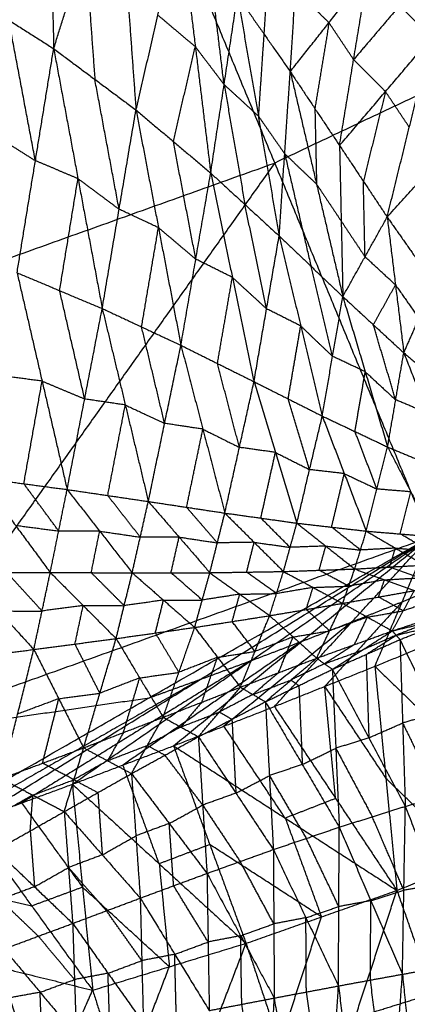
# Model space of a CAD drawing. Header units: millimetres. Extents: x -106 to 110, y -96 to 120.
# Tile 487 of 656: x 36.71 to 39.88, y -84.2 to -76.15. Entities that reach past the tile are written whole.
import ezdxf

# ---------------------------------------------------------------- set-up
doc = ezdxf.new("R2010")
doc.units = ezdxf.units.MM
doc.header["$MEASUREMENT"] = 0
doc.layers.add('Default', color=7, linetype='Continuous', true_color=0x000000)

msp = doc.modelspace()

# ---------------------------------------------------------------- linework, layer by layer
at = {"layer": 'Default'}
for points in [[(36.9394, -74.1564, 6.237), (36.9658, -75.2725, 6.0007), (36.9922, -76.3885, 5.7645)], [(28.9096, -77.3499, 9.1165), (33.2211, -75.8072, 9.1165), (37.5326, -74.2645, 9.1165)], [(30.8318, -83.6863, 12.0172), (34.1822, -78.9754, 10.5669), (37.5326, -74.2645, 9.1165)], [(37.5326, -74.2645, 9.1165), (38.7996, -77.3233, 10.5669), (40.0666, -80.3821, 12.0172)], [(36.9922, -76.3885, 5.7645), (37.2504, -75.5621, 6.1508), (37.5085, -74.7356, 6.5372)], [(37.5085, -74.7356, 6.5372), (37.5869, -75.8126, 6.3703), (37.6653, -76.8896, 6.2035)], [(38.927, -76.5759, 7.4909), (38.9696, -75.9091, 6.7205), (39.0123, -75.2423, 5.9501)], [(37.6653, -76.8896, 6.2035), (37.8451, -76.1147, 6.5259), (38.025, -75.3398, 6.8483)], [(38.025, -75.3398, 6.8483), (38.1507, -76.3726, 6.754), (38.2764, -77.4054, 6.6597)], [(42.9391, -75.3654, 10.5669), (40.8694, -76.3444, 10.5669), (38.7996, -77.3233, 10.5669)], [(37.2504, -75.5621, 6.1508), (37.2895, -76.1006, 6.0674), (37.3287, -76.639, 5.984)], [(38.386, -76.6819, 6.9138), (38.3232, -76.1655, 6.9609), (38.2603, -75.6491, 7.0081)], [(38.754, -75.6004, 6.559), (38.7326, -75.9337, 6.9442), (38.7113, -76.2671, 7.3294)], [(38.927, -76.5759, 7.4909), (39.2439, -76.1755, 6.8079), (39.5607, -75.7752, 6.1249)], [(39.3302, -77.1803, 7.8141), (39.4455, -76.4777, 6.9695), (39.5607, -75.7752, 6.1249)], [(39.5607, -75.7752, 6.1249), (39.8214, -76.0366, 6.2117), (40.082, -76.298, 6.2986)], [(38.9696, -75.9091, 6.7205), (39.1068, -76.0423, 6.7642), (39.2439, -76.1755, 6.8079)], [(36.2575, -75.9209, 5.351), (36.6249, -76.1547, 5.5577), (36.9922, -76.3885, 5.7645)], [(38.2764, -77.4054, 6.6597), (38.386, -76.6819, 6.9138), (38.4956, -75.9584, 7.1679)], [(38.4956, -75.9584, 7.1679), (38.666, -76.9389, 7.1468), (38.8364, -77.9194, 7.1258)], [(38.4956, -75.9584, 7.1679), (38.7113, -76.2671, 7.3294), (38.927, -76.5759, 7.4909)], [(39.8214, -76.0366, 6.2117), (39.6334, -76.2572, 6.5906), (39.4455, -76.4777, 6.9695)], [(38.1507, -76.3726, 6.754), (37.9979, -76.2437, 6.64), (37.8451, -76.1147, 6.5259)], [(36.8424, -77.3047, 5.7342), (36.7336, -76.7297, 5.646), (36.6249, -76.1547, 5.5577)], [(39.2439, -76.1755, 6.8079), (39.1862, -76.5268, 7.2302), (39.1286, -76.8781, 7.6525)], [(39.4455, -76.4777, 6.9695), (39.3447, -76.3266, 6.8887), (39.2439, -76.1755, 6.8079)], [(38.7113, -76.2671, 7.3294), (38.6887, -76.603, 7.2381), (38.666, -76.9389, 7.1468)], [(39.3302, -77.1803, 7.8141), (39.7061, -76.7392, 7.0563), (40.082, -76.298, 6.2986)], [(39.7199, -77.7647, 8.1365), (39.901, -77.0313, 7.2175), (40.082, -76.298, 6.2986)], [(36.6925, -78.2209, 5.7039), (36.8424, -77.3047, 5.7342), (36.9922, -76.3885, 5.7645)], [(36.9922, -76.3885, 5.7645), (37.1907, -77.4505, 5.9559), (37.3893, -78.5126, 6.1473)], [(36.9922, -76.3885, 5.7645), (37.3287, -76.639, 5.984), (37.6653, -76.8896, 6.2035)], [(37.9708, -77.1475, 6.4316), (38.0607, -76.76, 6.5928), (38.1507, -76.3726, 6.754)], [(38.1507, -76.3726, 6.754), (38.2683, -76.5273, 6.8339), (38.386, -76.6819, 6.9138)], [(39.4455, -76.4777, 6.9695), (39.5758, -76.6084, 7.0129), (39.7061, -76.7392, 7.0563)], [(38.8364, -77.9194, 7.1258), (38.8817, -77.2476, 7.3083), (38.927, -76.5759, 7.4909)], [(38.927, -76.5759, 7.4909), (39.1286, -76.8781, 7.6525), (39.3302, -77.1803, 7.8141)], [(38.927, -76.5759, 7.4909), (39.1422, -77.4957, 7.5403), (39.3574, -78.4156, 7.5896)], [(37.5273, -77.7011, 6.1754), (37.428, -77.17, 6.0797), (37.3287, -76.639, 5.984)], [(38.386, -76.6819, 6.9138), (38.4712, -77.1721, 6.9033), (38.5564, -77.6624, 6.8928)], [(38.666, -76.9389, 7.1468), (38.526, -76.8104, 7.0303), (38.386, -76.6819, 6.9138)], [(39.7061, -76.7392, 7.0563), (39.6156, -77.1058, 7.5158), (39.5251, -77.4725, 7.9753)], [(39.901, -77.0313, 7.2175), (39.8036, -76.8853, 7.1369), (39.7061, -76.7392, 7.0563)], [(39.7199, -77.7647, 8.1365), (40.154, -77.2834, 7.3039), (40.5882, -76.8022, 6.4713)], [(37.3893, -78.5126, 6.1473), (37.5273, -77.7011, 6.1754), (37.6653, -76.8896, 6.2035)], [(37.6653, -76.8896, 6.2035), (37.849, -77.8515, 6.407), (38.0327, -78.8134, 6.6106)], [(37.6653, -76.8896, 6.2035), (37.9708, -77.1475, 6.4316), (38.2764, -77.4054, 6.6597)], [(38.666, -76.9389, 7.1468), (38.7739, -77.0933, 7.2276), (38.8817, -77.2476, 7.3083)], [(39.1286, -76.8781, 7.6525), (39.1354, -77.1869, 7.5964), (39.1422, -77.4957, 7.5403)], [(36.475, -77.0709, 5.5274), (36.6587, -77.1878, 5.6308), (36.8424, -77.3047, 5.7342)], [(38.1545, -78.1094, 6.6351), (38.0627, -77.6284, 6.5334), (37.9708, -77.1475, 6.4316)], [(39.3302, -77.1803, 7.8141), (39.3438, -77.798, 7.7019), (39.3574, -78.4156, 7.5896)], [(39.3302, -77.1803, 7.8141), (39.5251, -77.4725, 7.9753), (39.7199, -77.7647, 8.1365)], [(38.8817, -77.2476, 7.3083), (38.9893, -77.7076, 7.333), (39.0969, -78.1675, 7.3577)], [(39.1422, -77.4957, 7.5403), (39.012, -77.3717, 7.4243), (38.8817, -77.2476, 7.3083)], [(34.1822, -78.9754, 10.5669), (36.4909, -78.1494, 10.5669), (38.7996, -77.3233, 10.5669)], [(38.7996, -77.3233, 10.5669), (37.1244, -79.6787, 11.292), (35.4492, -82.0342, 12.0172)], [(37.1907, -77.4505, 5.9559), (37.0165, -77.3776, 5.845), (36.8424, -77.3047, 5.7342)], [(38.0327, -78.8134, 6.6106), (38.1545, -78.1094, 6.6351), (38.2764, -77.4054, 6.6597)], [(38.2764, -77.4054, 6.6597), (38.4535, -78.2581, 6.8726), (38.6306, -79.1108, 7.0854)], [(38.2764, -77.4054, 6.6597), (38.5564, -77.6624, 6.8928), (38.8364, -77.9194, 7.1258)], [(37.0409, -78.3667, 5.9256), (37.1158, -77.9086, 5.9408), (37.1907, -77.4505, 5.9559)], [(37.1907, -77.4505, 5.9559), (37.359, -77.5758, 6.0657), (37.5273, -77.7011, 6.1754)], [(39.1422, -77.4957, 7.5403), (39.243, -77.6468, 7.6211), (39.3438, -77.798, 7.7019)], [(39.5387, -78.0901, 7.8631), (39.5319, -77.7813, 7.9192), (39.5251, -77.4725, 7.9753)], [(38.7335, -78.5151, 7.1056), (38.6449, -78.0887, 6.9992), (38.5564, -77.6624, 6.8928)], [(37.849, -77.8515, 6.407), (37.6881, -77.7763, 6.2912), (37.5273, -77.7011, 6.1754)], [(39.3438, -77.798, 7.7019), (39.4413, -77.944, 7.7825), (39.5387, -78.0901, 7.8631)], [(39.3574, -78.4156, 7.5896), (39.5387, -78.0901, 7.8631), (39.7199, -77.7647, 8.1365)], [(39.7199, -77.7647, 8.1365), (39.7878, -78.3199, 8.0884), (39.8557, -78.8751, 8.0404)], [(39.7199, -77.7647, 8.1365), (39.9122, -78.0387, 8.294), (40.1045, -78.3128, 8.4516)], [(37.711, -78.663, 6.379), (37.78, -78.2572, 6.393), (37.849, -77.8515, 6.407)], [(37.849, -77.8515, 6.407), (38.0018, -77.9804, 6.5211), (38.1545, -78.1094, 6.6351)], [(38.6306, -79.1108, 7.0854), (38.7335, -78.5151, 7.1056), (38.8364, -77.9194, 7.1258)], [(38.8364, -77.9194, 7.1258), (39.0126, -78.6556, 7.3409), (39.1889, -79.3918, 7.5559)], [(38.8364, -77.9194, 7.1258), (39.0969, -78.1675, 7.3577), (39.3574, -78.4156, 7.5896)], [(38.4535, -78.2581, 6.8726), (38.304, -78.1837, 6.7539), (38.1545, -78.1094, 6.6351)], [(39.7878, -78.3199, 8.0884), (39.6632, -78.205, 7.9757), (39.5387, -78.0901, 7.8631)], [(36.6925, -78.2209, 5.7039), (36.8973, -79.1066, 6.1325), (37.102, -79.9924, 6.5612)], [(36.6925, -78.2209, 5.7039), (37.0409, -78.3667, 5.9256), (37.3893, -78.5126, 6.1473)], [(39.2732, -78.9037, 7.5728), (39.185, -78.5356, 7.4653), (39.0969, -78.1675, 7.3577)], [(38.3317, -78.9621, 6.848), (38.3926, -78.6101, 6.8603), (38.4535, -78.2581, 6.8726)], [(38.4535, -78.2581, 6.8726), (38.5935, -78.3866, 6.9891), (38.7335, -78.5151, 7.1056)], [(39.6065, -78.6453, 7.815), (39.6972, -78.4826, 7.9517), (39.7878, -78.3199, 8.0884)], [(39.7878, -78.3199, 8.0884), (39.8839, -78.4569, 8.1672), (39.9801, -78.5939, 8.246)], [(39.8557, -78.8751, 8.0404), (39.9801, -78.5939, 8.246), (40.1045, -78.3128, 8.4516)], [(37.2456, -79.2525, 6.3543), (37.1433, -78.8096, 6.1399), (37.0409, -78.3667, 5.9256)], [(39.1889, -79.3918, 7.5559), (39.2732, -78.9037, 7.5728), (39.3574, -78.4156, 7.5896)], [(39.3574, -78.4156, 7.5896), (39.5405, -79.0301, 7.8008), (39.7235, -79.6447, 8.012)], [(39.3574, -78.4156, 7.5896), (39.6065, -78.6453, 7.815), (39.8557, -78.8751, 8.0404)], [(37.102, -79.9924, 6.5612), (37.2456, -79.2525, 6.3543), (37.3893, -78.5126, 6.1473)], [(37.3893, -78.5126, 6.1473), (37.5778, -79.3015, 6.5587), (37.7663, -80.0904, 6.97)], [(37.3893, -78.5126, 6.1473), (37.711, -78.663, 6.379), (38.0327, -78.8134, 6.6106)], [(39.0126, -78.6556, 7.3409), (38.8731, -78.5853, 7.2232), (38.7335, -78.5151, 7.1056)], [(39.7896, -79.2599, 8.0262), (39.6981, -78.9526, 7.9206), (39.6065, -78.6453, 7.815)], [(37.8995, -79.4519, 6.7903), (37.8052, -79.0574, 6.5846), (37.711, -78.663, 6.379)], [(38.9098, -79.2513, 7.3207), (38.9612, -78.9535, 7.3308), (39.0126, -78.6556, 7.3409)], [(39.0126, -78.6556, 7.3409), (39.1429, -78.7797, 7.4568), (39.2732, -78.9037, 7.5728)], [(37.7663, -80.0904, 6.97), (37.8995, -79.4519, 6.7903), (38.0327, -78.8134, 6.6106)], [(38.0327, -78.8134, 6.6106), (38.2123, -79.4992, 7.0006), (38.3919, -80.1849, 7.3906)], [(38.0327, -78.8134, 6.6106), (38.3317, -78.9621, 6.848), (38.6306, -79.1108, 7.0854)], [(39.7235, -79.6447, 8.012), (39.7896, -79.2599, 8.0262), (39.8557, -78.8751, 8.0404)], [(39.8557, -78.8751, 8.0404), (40.0508, -79.3691, 8.241), (40.2459, -79.8631, 8.4415)], [(39.8557, -78.8751, 8.0404), (40.1012, -79.0809, 8.2543), (40.3467, -79.2867, 8.4681)], [(38.5112, -79.6479, 7.238), (38.4215, -79.305, 7.043), (38.3317, -78.9621, 6.848)], [(39.5405, -79.0301, 7.8008), (39.4068, -78.9669, 7.6868), (39.2732, -78.9037, 7.5728)], [(39.4562, -79.5182, 7.7839), (39.4983, -79.2742, 7.7924), (39.5405, -79.0301, 7.8008)], [(39.5405, -79.0301, 7.8008), (39.665, -79.145, 7.9135), (39.7896, -79.2599, 8.0262)], [(36.8973, -79.1066, 6.1325), (36.7202, -79.0831, 6.035), (36.543, -79.0596, 5.9374)], [(36.7478, -79.9453, 6.3661), (36.8225, -79.526, 6.2493), (36.8973, -79.1066, 6.1325)], [(36.8973, -79.1066, 6.1325), (37.0715, -79.1795, 6.2434), (37.2456, -79.2525, 6.3543)], [(38.3919, -80.1849, 7.3906), (38.5112, -79.6479, 7.238), (38.6306, -79.1108, 7.0854)], [(38.6306, -79.1108, 7.0854), (38.8058, -79.6892, 7.4462), (38.9811, -80.2675, 7.8069)], [(38.6306, -79.1108, 7.0854), (38.9098, -79.2513, 7.3207), (39.1889, -79.3918, 7.5559)], [(37.5778, -79.3015, 6.5587), (37.4117, -79.277, 6.4565), (37.2456, -79.2525, 6.3543)], [(39.085, -79.8297, 7.6814), (38.9974, -79.5405, 7.501), (38.9098, -79.2513, 7.3207)], [(40.0508, -79.3691, 8.241), (39.9202, -79.3145, 8.1336), (39.7896, -79.2599, 8.0262)], [(37.4341, -80.0414, 6.7656), (37.506, -79.6714, 6.6621), (37.5778, -79.3015, 6.5587)], [(37.5778, -79.3015, 6.5587), (37.7386, -79.3767, 6.6745), (37.8995, -79.4519, 6.7903)], [(38.2123, -79.4992, 7.0006), (38.0559, -79.4755, 6.8954), (37.8995, -79.4519, 6.7903)], [(38.9811, -80.2675, 7.8069), (39.085, -79.8297, 7.6814), (39.1889, -79.3918, 7.5559)], [(39.1889, -79.3918, 7.5559), (39.369, -79.8623, 7.8834), (39.5491, -80.3327, 8.2109)], [(39.1889, -79.3918, 7.5559), (39.4562, -79.5182, 7.7839), (39.7235, -79.6447, 8.012)], [(38.0791, -80.1377, 7.1803), (38.1457, -79.8184, 7.0904), (38.2123, -79.4992, 7.0006)], [(38.2123, -79.4992, 7.0006), (38.3618, -79.5735, 7.1193), (38.5112, -79.6479, 7.238)], [(39.6363, -79.9887, 8.1115), (39.5463, -79.7535, 7.9477), (39.4562, -79.5182, 7.7839)], [(38.8058, -79.6892, 7.4462), (38.6585, -79.6685, 7.3421), (38.5112, -79.6479, 7.238)], [(38.6865, -80.2262, 7.5987), (38.7462, -79.9577, 7.5224), (38.8058, -79.6892, 7.4462)], [(38.8058, -79.6892, 7.4462), (38.9454, -79.7594, 7.5638), (39.085, -79.8297, 7.6814)], [(39.5491, -80.3327, 8.2109), (39.6363, -79.9887, 8.1115), (39.7235, -79.6447, 8.012)], [(39.7235, -79.6447, 8.012), (39.9137, -80.0117, 8.3017), (40.1039, -80.3787, 8.5915)], [(39.7235, -79.6447, 8.012), (39.9847, -79.7539, 8.2267), (40.2459, -79.8631, 8.4415)], [(39.369, -79.8623, 7.8834), (39.227, -79.846, 7.7824), (39.085, -79.8297, 7.6814)], [(36.3935, -79.8983, 6.171), (36.6788, -80.2848, 6.5366), (36.9641, -80.6713, 6.9022)], [(36.3935, -79.8983, 6.171), (36.7478, -79.9453, 6.3661), (37.102, -79.9924, 6.5612)], [(39.2651, -80.3001, 8.0089), (39.317, -80.0812, 7.9462), (39.369, -79.8623, 7.8834)], [(39.369, -79.8623, 7.8834), (39.5027, -79.9255, 7.9974), (39.6363, -79.9887, 8.1115)], [(37.0331, -80.3318, 6.7317), (36.8904, -80.1386, 6.5489), (36.7478, -79.9453, 6.3661)], [(36.9641, -80.6713, 6.9022), (37.0331, -80.3318, 6.7317), (37.102, -79.9924, 6.5612)], [(37.102, -79.9924, 6.5612), (37.3681, -80.3328, 6.9131), (37.6342, -80.6733, 7.2651)], [(37.102, -79.9924, 6.5612), (37.4341, -80.0414, 6.7656), (37.7663, -80.0904, 6.97)], [(39.9137, -80.0117, 8.3017), (39.775, -80.0002, 8.2066), (39.6363, -79.9887, 8.1115)], [(39.8265, -80.3557, 8.4012), (39.8701, -80.1837, 8.3515), (39.9137, -80.0117, 8.3017)], [(37.7002, -80.3819, 7.1176), (37.5672, -80.2116, 6.9416), (37.4341, -80.0414, 6.7656)], [(37.6342, -80.6733, 7.2651), (37.7002, -80.3819, 7.1176), (37.7663, -80.0904, 6.97)], [(37.7663, -80.0904, 6.97), (38.0179, -80.3814, 7.3046), (38.2695, -80.6725, 7.6392)], [(37.7663, -80.0904, 6.97), (38.0791, -80.1377, 7.1803), (38.3919, -80.1849, 7.3906)], [(38.3307, -80.4287, 7.5149), (38.2049, -80.2832, 7.3476), (38.0791, -80.1377, 7.1803)], [(38.2695, -80.6725, 7.6392), (38.3307, -80.4287, 7.5149), (38.3919, -80.1849, 7.3906)], [(38.3919, -80.1849, 7.3906), (38.6317, -80.424, 7.7002), (38.8715, -80.663, 8.0098)], [(38.3919, -80.1849, 7.3906), (38.6865, -80.2262, 7.5987), (38.9811, -80.2675, 7.8069)], [(38.9263, -80.4653, 7.9083), (38.8064, -80.3457, 7.7535), (38.6865, -80.2262, 7.5987)], [(36.6788, -80.2848, 6.5366), (36.856, -80.3083, 6.6341), (37.0331, -80.3318, 6.7317)], [(37.3681, -80.3328, 6.9131), (37.2006, -80.3323, 6.8224), (37.0331, -80.3318, 6.7317)], [(37.2992, -80.6723, 7.0836), (37.3336, -80.5026, 6.9984), (37.3681, -80.3328, 6.9131)], [(37.3681, -80.3328, 6.9131), (37.5342, -80.3574, 7.0154), (37.7002, -80.3819, 7.1176)], [(38.8715, -80.663, 8.0098), (38.9263, -80.4653, 7.9083), (38.9811, -80.2675, 7.8069)], [(38.9811, -80.2675, 7.8069), (39.2178, -80.4549, 8.0886), (39.4546, -80.6422, 8.3704)], [(38.9811, -80.2675, 7.8069), (39.2651, -80.3001, 8.0089), (39.5491, -80.3327, 8.2109)], [(39.5019, -80.4875, 8.2907), (39.3835, -80.3938, 8.1498), (39.2651, -80.3001, 8.0089)], [(39.4546, -80.6422, 8.3704), (39.5019, -80.4875, 8.2907), (39.5491, -80.3327, 8.2109)], [(39.5491, -80.3327, 8.2109), (39.7872, -80.4715, 8.461), (40.0253, -80.6102, 8.711)], [(39.5491, -80.3327, 8.2109), (39.8265, -80.3557, 8.4012), (40.1039, -80.3787, 8.5915)], [(30.8318, -83.6863, 12.0172), (35.4492, -82.0342, 12.0172), (40.0666, -80.3821, 12.0172)], [(35.4813, -83.0083, 12.4242), (37.7739, -81.6952, 12.2207), (40.0666, -80.3821, 12.0172)], [(36.3144, -82.7088, 12.4242), (38.1905, -81.5454, 12.2207), (40.0666, -80.3821, 12.0172)], [(37.1448, -82.4021, 12.4242), (38.6057, -81.3921, 12.2207), (40.0666, -80.3821, 12.0172)], [(38.0179, -80.3814, 7.3046), (37.8591, -80.3816, 7.2111), (37.7002, -80.3819, 7.1176)], [(37.9519, -80.6729, 7.4522), (37.9849, -80.5272, 7.3784), (38.0179, -80.3814, 7.3046)], [(37.9725, -82.0881, 12.4242), (39.0196, -81.2351, 12.2207), (40.0666, -80.3821, 12.0172)], [(38.0179, -80.3814, 7.3046), (38.1743, -80.4051, 7.4098), (38.3307, -80.4287, 7.5149)], [(38.7975, -81.7668, 12.4242), (39.432, -81.0744, 12.2207), (40.0666, -80.3821, 12.0172)], [(39.6195, -81.4382, 12.4242), (39.8431, -80.9101, 12.2207), (40.0666, -80.3821, 12.0172)], [(40.0646, -80.4944, 8.6512), (39.9455, -80.4251, 8.5262), (39.8265, -80.3557, 8.4012)], [(38.6317, -80.424, 7.7002), (38.4812, -80.4263, 7.6075), (38.3307, -80.4287, 7.5149)], [(38.5705, -80.6677, 7.8245), (38.6011, -80.5458, 7.7623), (38.6317, -80.424, 7.7002)], [(38.6317, -80.424, 7.7002), (38.779, -80.4446, 7.8042), (38.9263, -80.4653, 7.9083)], [(39.2178, -80.4549, 8.0886), (39.072, -80.4601, 7.9985), (38.9263, -80.4653, 7.9083)], [(39.163, -80.6526, 8.1901), (39.1904, -80.5537, 8.1394), (39.2178, -80.4549, 8.0886)], [(39.2178, -80.4549, 8.0886), (39.3598, -80.4712, 8.1897), (39.5019, -80.4875, 8.2907)], [(39.7872, -80.4715, 8.461), (39.6445, -80.4795, 8.3758), (39.5019, -80.4875, 8.2907)], [(39.7399, -80.6262, 8.5407), (39.7636, -80.5488, 8.5008), (39.7872, -80.4715, 8.461)], [(39.7872, -80.4715, 8.461), (39.9259, -80.483, 8.5561), (40.0646, -80.4944, 8.6512)], [(38.8715, -80.663, 8.0098), (39.163, -80.6526, 8.1901), (39.4546, -80.6422, 8.3704)], [(39.4051, -80.7827, 8.4703), (39.2841, -80.7176, 8.3302), (39.163, -80.6526, 8.1901)], [(39.3556, -80.9232, 8.5703), (39.4051, -80.7827, 8.4703), (39.4546, -80.6422, 8.3704)], [(39.4546, -80.6422, 8.3704), (39.7399, -80.6262, 8.5407), (40.0253, -80.6102, 8.711)], [(39.4546, -80.6422, 8.3704), (39.6984, -80.7309, 8.6155), (39.9422, -80.8195, 8.8606)], [(39.9837, -80.7149, 8.7858), (39.8618, -80.6705, 8.6632), (39.7399, -80.6262, 8.5407)], [(36.2544, -80.6711, 6.556), (36.5421, -80.9857, 6.9449), (36.8297, -81.3004, 7.3338)], [(36.2544, -80.6711, 6.556), (36.6093, -80.6712, 6.7291), (36.9641, -80.6713, 6.9022)], [(36.8969, -80.9859, 7.118), (36.7531, -80.8285, 6.9235), (36.6093, -80.6712, 6.7291)], [(36.8297, -81.3004, 7.3338), (36.8969, -80.9859, 7.118), (36.9641, -80.6713, 6.9022)], [(36.9641, -80.6713, 6.9022), (37.2335, -80.9412, 7.2701), (37.5028, -81.2111, 7.6381)], [(36.9641, -80.6713, 6.9022), (37.2992, -80.6723, 7.0836), (37.6342, -80.6733, 7.2651)], [(37.5685, -80.9422, 7.4516), (37.4338, -80.8073, 7.2676), (37.2992, -80.6723, 7.0836)], [(37.5028, -81.2111, 7.6381), (37.5685, -80.9422, 7.4516), (37.6342, -80.6733, 7.2651)], [(37.6342, -80.6733, 7.2651), (37.9519, -80.6729, 7.4522), (38.2695, -80.6725, 7.6392)], [(37.6342, -80.6733, 7.2651), (37.8898, -80.8966, 7.6088), (38.1453, -81.1199, 7.9526)], [(38.2074, -80.8962, 7.7959), (38.0796, -80.7845, 7.624), (37.9519, -80.6729, 7.4522)], [(38.1453, -81.1199, 7.9526), (38.2074, -80.8962, 7.7959), (38.2695, -80.6725, 7.6392)], [(38.2695, -80.6725, 7.6392), (38.5705, -80.6677, 7.8245), (38.8715, -80.663, 8.0098)], [(38.2695, -80.6725, 7.6392), (38.5139, -80.8482, 7.952), (38.7584, -81.024, 8.2648)], [(38.8149, -80.8435, 8.1373), (38.6927, -80.7556, 7.9809), (38.5705, -80.6677, 7.8245)], [(38.7584, -81.024, 8.2648), (38.8149, -80.8435, 8.1373), (38.8715, -80.663, 8.0098)], [(38.8715, -80.663, 8.0098), (39.1135, -80.7931, 8.29), (39.3556, -80.9232, 8.5703)], [(39.6984, -80.7309, 8.6155), (39.5517, -80.7568, 8.5429), (39.4051, -80.7827, 8.4703)], [(39.6489, -80.8714, 8.7154), (39.6736, -80.8011, 8.6654), (39.6984, -80.7309, 8.6155)], [(39.6984, -80.7309, 8.6155), (39.841, -80.7229, 8.7006), (39.9837, -80.7149, 8.7858)], [(39.1135, -80.7931, 8.29), (38.9642, -80.8183, 8.2136), (38.8149, -80.8435, 8.1373)], [(39.057, -80.9736, 8.4175), (39.0853, -80.8833, 8.3538), (39.1135, -80.7931, 8.29)], [(39.1135, -80.7931, 8.29), (39.2593, -80.7879, 8.3802), (39.4051, -80.7827, 8.4703)], [(39.3556, -80.9232, 8.5703), (39.6489, -80.8714, 8.7154), (39.9422, -80.8195, 8.8606)], [(39.7614, -81.1485, 9.2623), (39.8518, -80.984, 9.0614), (39.9422, -80.8195, 8.8606)], [(39.8431, -80.9101, 12.2207), (40.0478, -80.8262, 12.2207), (40.2526, -80.7423, 12.2207)], [(37.8898, -80.8966, 7.6088), (37.7291, -80.9194, 7.5302), (37.5685, -80.9422, 7.4516)], [(37.824, -81.1655, 7.7953), (37.8569, -81.0311, 7.7021), (37.8898, -80.8966, 7.6088)], [(37.8898, -80.8966, 7.6088), (38.0486, -80.8964, 7.7024), (38.2074, -80.8962, 7.7959)], [(38.5139, -80.8482, 7.952), (38.3607, -80.8722, 7.874), (38.2074, -80.8962, 7.7959)], [(38.4518, -81.0719, 8.1087), (38.4829, -80.9601, 8.0303), (38.5139, -80.8482, 7.952)], [(38.5139, -80.8482, 7.952), (38.6644, -80.8458, 8.0446), (38.8149, -80.8435, 8.1373)], [(39.8518, -80.984, 9.0614), (39.7503, -80.9277, 8.8884), (39.6489, -80.8714, 8.7154)], [(40.1606, -80.8821, 9.1379), (40.0062, -80.9331, 9.0997), (39.8518, -80.984, 9.0614)], [(37.2335, -80.9412, 7.2701), (37.0652, -80.9635, 7.1941), (36.8969, -80.9859, 7.118)], [(37.1662, -81.2558, 7.486), (37.1999, -81.0985, 7.3781), (37.2335, -80.9412, 7.2701)], [(37.2335, -80.9412, 7.2701), (37.401, -80.9417, 7.3609), (37.5685, -80.9422, 7.4516)], [(38.7584, -81.024, 8.2648), (39.057, -80.9736, 8.4175), (39.3556, -80.9232, 8.5703)], [(39.2492, -81.1475, 8.8382), (39.1531, -81.0605, 8.6278), (39.057, -80.9736, 8.4175)], [(39.1428, -81.3719, 9.106), (39.2492, -81.1475, 8.8382), (39.3556, -80.9232, 8.5703)], [(39.8431, -80.9101, 12.2207), (39.5258, -81.2563, 12.3225), (39.2085, -81.6025, 12.4242)], [(39.3556, -80.9232, 8.5703), (39.5585, -81.0358, 8.9163), (39.7614, -81.1485, 9.2623)], [(39.432, -81.0744, 12.2207), (39.6375, -80.9923, 12.2207), (39.8431, -80.9101, 12.2207)], [(39.7614, -81.1485, 9.2623), (40.0702, -81.0466, 9.3388), (40.3791, -80.9447, 9.4153)], [(36.5421, -80.9857, 6.9449), (36.7195, -80.9858, 7.0315), (36.8969, -80.9859, 7.118)], [(38.1453, -81.1199, 7.9526), (38.4518, -81.0719, 8.1087), (38.7584, -81.024, 8.2648)], [(38.5192, -81.6089, 8.9486), (38.6388, -81.3164, 8.6067), (38.7584, -81.024, 8.2648)], [(38.7584, -81.024, 8.2648), (38.9506, -81.1979, 8.6854), (39.1428, -81.3719, 9.106)], [(39.5585, -81.0358, 8.9163), (39.4039, -81.0917, 8.8772), (39.2492, -81.1475, 8.8382)], [(39.4521, -81.2602, 9.1842), (39.5053, -81.148, 9.0502), (39.5585, -81.0358, 8.9163)], [(39.5585, -81.0358, 8.9163), (39.7052, -81.0099, 8.9889), (39.8518, -80.984, 9.0614)], [(39.7614, -81.1485, 9.2623), (40.0715, -81.0751, 9.5235), (40.3815, -81.0017, 9.7846)], [(39.8245, -81.2192, 9.7788), (40.103, -81.1105, 9.7817), (40.3815, -81.0017, 9.7846)], [(37.5028, -81.2111, 7.6381), (37.824, -81.1655, 7.7953), (38.1453, -81.1199, 7.9526)], [(37.8877, -81.8544, 8.7934), (38.0165, -81.4871, 8.373), (38.1453, -81.1199, 7.9526)], [(38.1453, -81.1199, 7.9526), (38.3323, -81.3644, 8.4506), (38.5192, -81.6089, 8.9486)], [(39.432, -81.0744, 12.2207), (38.9085, -81.5009, 12.3225), (38.385, -81.9274, 12.4242)], [(38.6388, -81.3164, 8.6067), (38.5453, -81.1942, 8.3577), (38.4518, -81.0719, 8.1087)], [(39.0196, -81.2351, 12.2207), (39.2258, -81.1547, 12.2207), (39.432, -81.0744, 12.2207)], [(39.6195, -81.4382, 12.4242), (40.0291, -81.2704, 12.4242), (40.4387, -81.1025, 12.4242)], [(39.6195, -81.4382, 12.4242), (40.0291, -81.2704, 12.4242), (40.4387, -81.1025, 12.4242)], [(40.0715, -81.0751, 9.5235), (39.9322, -81.1295, 9.522), (39.793, -81.1839, 9.5206)], [(39.793, -81.1839, 9.5206), (39.948, -81.1472, 9.6511), (40.103, -81.1105, 9.7817)], [(36.8297, -81.3004, 7.3338), (37.1662, -81.2558, 7.486), (37.5028, -81.2111, 7.6381)], [(37.2368, -82.1047, 8.6408), (37.3698, -81.6579, 8.1394), (37.5028, -81.2111, 7.6381)], [(37.5028, -81.2111, 7.6381), (37.6952, -81.5327, 8.2157), (37.8877, -81.8544, 8.7934)], [(38.0165, -81.4871, 8.373), (37.9203, -81.3263, 8.0842), (37.824, -81.1655, 7.7953)], [(38.9506, -81.1979, 8.6854), (38.7947, -81.2572, 8.6461), (38.6388, -81.3164, 8.6067)], [(38.831, -81.4904, 9.0273), (38.8908, -81.3441, 8.8564), (38.9506, -81.1979, 8.6854)], [(38.9506, -81.1979, 8.6854), (39.0999, -81.1727, 8.7618), (39.2492, -81.1475, 8.8382)], [(39.1428, -81.3719, 9.106), (39.4521, -81.2602, 9.1842), (39.7614, -81.1485, 9.2623)], [(39.2714, -81.4627, 9.7891), (39.5164, -81.3056, 9.5257), (39.7614, -81.1485, 9.2623)], [(39.2714, -81.4627, 9.7891), (39.5479, -81.341, 9.784), (39.8245, -81.2192, 9.7788)], [(39.793, -81.1839, 9.5206), (39.6547, -81.2447, 9.5231), (39.5164, -81.3056, 9.5257)], [(39.5479, -81.341, 9.784), (39.6705, -81.2624, 9.6523), (39.793, -81.1839, 9.5206)], [(39.7614, -81.1485, 9.2623), (39.793, -81.1839, 9.5206), (39.8245, -81.2192, 9.7788)], [(39.8245, -81.2192, 9.7788), (39.8464, -81.9011, 9.6121), (39.8683, -82.5829, 9.4453)], [(39.8245, -81.2192, 9.7788), (40.1167, -81.8237, 9.6018), (40.4088, -82.4281, 9.4249)], [(36.1217, -81.3897, 7.0438), (36.4757, -81.345, 7.1888), (36.8297, -81.3004, 7.3338)], [(36.565, -82.3562, 8.4956), (36.6973, -81.8283, 7.9147), (36.8297, -81.3004, 7.3338)], [(36.8297, -81.3004, 7.3338), (37.0333, -81.7026, 7.9873), (37.2368, -82.1047, 8.6408)], [(37.3698, -81.6579, 8.1394), (37.268, -81.4568, 7.8127), (37.1662, -81.2558, 7.486)], [(39.0196, -81.2351, 12.2207), (38.2891, -81.7401, 12.3225), (37.5587, -82.2451, 12.4242)], [(38.6057, -81.3921, 12.2207), (38.8126, -81.3136, 12.2207), (39.0196, -81.2351, 12.2207)], [(39.4521, -81.2602, 9.1842), (39.3296, -81.3387, 9.3159), (39.2071, -81.4173, 9.4476)], [(38.3323, -81.3644, 8.4506), (38.1744, -81.4257, 8.4118), (38.0165, -81.4871, 8.373)], [(38.2035, -81.7316, 8.871), (38.2679, -81.548, 8.6608), (38.3323, -81.3644, 8.4506)], [(38.3323, -81.3644, 8.4506), (38.4855, -81.3404, 8.5286), (38.6388, -81.3164, 8.6067)], [(38.5192, -81.6089, 8.9486), (38.831, -81.4904, 9.0273), (39.1428, -81.3719, 9.106)], [(38.7239, -81.7279, 9.8139), (38.9333, -81.5499, 9.46), (39.1428, -81.3719, 9.106)], [(39.1428, -81.3719, 9.106), (39.2071, -81.4173, 9.4476), (39.2714, -81.4627, 9.7891)], [(39.2071, -81.4173, 9.4476), (39.3617, -81.3614, 9.4867), (39.5164, -81.3056, 9.5257)], [(39.5479, -81.341, 9.784), (39.5589, -81.6819, 9.7006), (39.5698, -82.0228, 9.6172)], [(38.6057, -81.3921, 12.2207), (37.6676, -81.9738, 12.3225), (36.7296, -82.5555, 12.4242)], [(38.1905, -81.5454, 12.2207), (38.3981, -81.4688, 12.2207), (38.6057, -81.3921, 12.2207)], [(38.7239, -81.7279, 9.8139), (38.9976, -81.5953, 9.8015), (39.2714, -81.4627, 9.7891)], [(38.7975, -81.7668, 12.4242), (39.2085, -81.6025, 12.4242), (39.6195, -81.4382, 12.4242)], [(38.7975, -81.7668, 12.4242), (39.2085, -81.6025, 12.4242), (39.6195, -81.4382, 12.4242)], [(39.2071, -81.4173, 9.4476), (39.0702, -81.4836, 9.4538), (38.9333, -81.5499, 9.46)], [(39.2714, -81.4627, 9.7891), (39.2995, -82.108, 9.6363), (39.3277, -82.7533, 9.4835)], [(39.2714, -81.4627, 9.7891), (39.5698, -82.0228, 9.6172), (39.8683, -82.5829, 9.4453)], [(39.6195, -81.4382, 12.4242), (39.7094, -82.3542, 12.8451), (39.7993, -83.2701, 13.2659)], [(39.6195, -81.4382, 12.4242), (40.3144, -82.1117, 12.846), (41.0093, -82.7852, 13.2677)], [(38.1905, -81.5454, 12.2207), (37.0441, -82.202, 12.3225), (35.8978, -82.8586, 12.4242)], [(37.6952, -81.5327, 8.2157), (37.5325, -81.5953, 8.1776), (37.3698, -81.6579, 8.1394)], [(37.5623, -81.9795, 8.7171), (37.6288, -81.7561, 8.4664), (37.6952, -81.5327, 8.2157)], [(37.6952, -81.5327, 8.2157), (37.8559, -81.5099, 8.2944), (38.0165, -81.4871, 8.373)], [(37.7739, -81.6952, 12.2207), (37.9822, -81.6203, 12.2207), (38.1905, -81.5454, 12.2207)], [(38.831, -81.4904, 9.0273), (38.7263, -81.5794, 9.2043), (38.6215, -81.6684, 9.3812)], [(37.8877, -81.8544, 8.7934), (38.2035, -81.7316, 8.871), (38.5192, -81.6089, 8.9486)], [(38.1757, -82.0139, 9.8515), (38.3475, -81.8114, 9.4001), (38.5192, -81.6089, 8.9486)], [(38.5192, -81.6089, 8.9486), (38.6215, -81.6684, 9.3812), (38.7239, -81.7279, 9.8139)], [(38.6215, -81.6684, 9.3812), (38.7774, -81.6091, 9.4206), (38.9333, -81.5499, 9.46)], [(38.9333, -81.5499, 9.46), (38.9655, -81.5726, 9.6307), (38.9976, -81.5953, 9.8015)], [(38.9976, -81.5953, 9.8015), (39.0117, -81.9179, 9.7251), (39.0258, -82.2406, 9.6487)], [(39.2085, -81.6025, 12.4242), (39.4589, -81.9783, 12.6347), (39.7094, -82.3542, 12.8451)], [(39.2984, -82.5184, 12.8451), (39.2534, -82.0605, 12.6347), (39.2085, -81.6025, 12.4242)], [(35.4492, -82.0342, 12.0172), (36.6115, -81.8647, 12.1189), (37.7739, -81.6952, 12.2207)], [(37.0333, -81.7026, 7.9873), (36.8653, -81.7654, 7.951), (36.6973, -81.8283, 7.9147)], [(36.9009, -82.2304, 8.5682), (36.9671, -81.9665, 8.2777), (37.0333, -81.7026, 7.9873)], [(37.0333, -81.7026, 7.9873), (37.2015, -81.6803, 8.0634), (37.3698, -81.6579, 8.1394)], [(38.6215, -81.6684, 9.3812), (38.4845, -81.7399, 9.3907), (38.3475, -81.8114, 9.4001)], [(37.9725, -82.0881, 12.4242), (38.385, -81.9274, 12.4242), (38.7975, -81.7668, 12.4242)], [(37.9725, -82.0881, 12.4242), (38.385, -81.9274, 12.4242), (38.7975, -81.7668, 12.4242)], [(38.2035, -81.7316, 8.871), (38.1176, -81.8329, 9.0967), (38.0317, -81.9342, 9.3225)], [(38.1757, -82.0139, 9.8515), (38.4498, -81.8709, 9.8327), (38.7239, -81.7279, 9.8139)], [(38.7239, -81.7279, 9.8139), (38.7563, -82.3321, 9.6753), (38.7888, -82.9363, 9.5367)], [(38.7239, -81.7279, 9.8139), (39.0258, -82.2406, 9.6487), (39.3277, -82.7533, 9.4835)], [(38.7975, -81.7668, 12.4242), (39.2984, -82.5184, 12.8451), (39.7993, -83.2701, 13.2659)], [(37.2368, -82.1047, 8.6408), (37.5623, -81.9795, 8.7171), (37.8877, -81.8544, 8.7934)], [(37.6286, -82.3148, 9.8994), (37.7582, -82.0846, 9.3464), (37.8877, -81.8544, 8.7934)], [(37.8877, -81.8544, 8.7934), (38.0317, -81.9342, 9.3225), (38.1757, -82.0139, 9.8515)], [(38.0317, -81.9342, 9.3225), (38.1896, -81.8728, 9.3613), (38.3475, -81.8114, 9.4001)], [(38.3475, -81.8114, 9.4001), (38.3986, -81.8412, 9.6164), (38.4498, -81.8709, 9.8327)], [(40.1167, -81.8237, 9.6018), (39.9815, -81.8624, 9.607), (39.8464, -81.9011, 9.6121)], [(38.0317, -81.9342, 9.3225), (37.8949, -82.0094, 9.3344), (37.7582, -82.0846, 9.3464)], [(38.8859, -82.6791, 12.8451), (38.6354, -82.3032, 12.6347), (38.385, -81.9274, 12.4242)], [(38.4498, -81.8709, 9.8327), (38.466, -82.173, 9.7634), (38.4822, -82.4751, 9.6941)], [(39.5698, -82.0228, 9.6172), (39.7081, -81.9619, 9.6146), (39.8464, -81.9011, 9.6121)], [(39.8464, -81.9011, 9.6121), (39.9925, -82.2033, 9.5236), (40.1385, -82.5055, 9.4351)], [(37.5623, -81.9795, 8.7171), (37.4975, -82.0947, 8.9936), (37.4327, -82.2098, 9.2701)], [(37.6286, -82.3148, 9.8994), (37.9022, -82.1644, 9.8755), (38.1757, -82.0139, 9.8515)], [(38.1757, -82.0139, 9.8515), (38.2109, -82.5725, 9.7265), (38.246, -83.1311, 9.6015)], [(38.1757, -82.0139, 9.8515), (38.4822, -82.4751, 9.6941), (38.7888, -82.9363, 9.5367)], [(39.5698, -82.0228, 9.6172), (39.4347, -82.0654, 9.6268), (39.2995, -82.108, 9.6363)], [(36.565, -82.3562, 8.4956), (36.9009, -82.2304, 8.5682), (37.2368, -82.1047, 8.6408)], [(37.0784, -82.6259, 9.9543), (37.1576, -82.3653, 9.2975), (37.2368, -82.1047, 8.6408)], [(37.1448, -82.4021, 12.4242), (37.5587, -82.2451, 12.4242), (37.9725, -82.0881, 12.4242)], [(37.1448, -82.4021, 12.4242), (37.5587, -82.2451, 12.4242), (37.9725, -82.0881, 12.4242)], [(37.2368, -82.1047, 8.6408), (37.4327, -82.2098, 9.2701), (37.6286, -82.3148, 9.8994)], [(37.4327, -82.2098, 9.2701), (37.5955, -82.1472, 9.3082), (37.7582, -82.0846, 9.3464)], [(37.7582, -82.0846, 9.3464), (37.8302, -82.1245, 9.6109), (37.9022, -82.1644, 9.8755)], [(37.9725, -82.0881, 12.4242), (38.269, -82.8954, 12.8349), (38.5654, -83.7028, 13.2456)], [(37.9725, -82.0881, 12.4242), (38.8859, -82.6791, 12.8451), (39.7993, -83.2701, 13.2659)], [(39.0258, -82.2406, 9.6487), (39.1626, -82.1743, 9.6425), (39.2995, -82.108, 9.6363)], [(39.2995, -82.108, 9.6363), (39.4487, -82.388, 9.5504), (39.598, -82.6681, 9.4644)], [(38.2109, -82.5725, 9.7265), (38.0565, -82.3684, 9.801), (37.9022, -82.1644, 9.8755)], [(37.1576, -82.3653, 9.2975), (37.0293, -82.2979, 8.9329), (36.9009, -82.2304, 8.5682)], [(37.4327, -82.2098, 9.2701), (37.2952, -82.2876, 9.2838), (37.1576, -82.3653, 9.2975)], [(37.8551, -83.0524, 12.8349), (37.7069, -82.6488, 12.6296), (37.5587, -82.2451, 12.4242)], [(39.0258, -82.2406, 9.6487), (38.891, -82.2863, 9.662), (38.7563, -82.3321, 9.6753)], [(37.0784, -82.6259, 9.9543), (37.3535, -82.4704, 9.9268), (37.6286, -82.3148, 9.8994)], [(37.6286, -82.3148, 9.8994), (37.6643, -82.824, 9.787), (37.7, -83.3332, 9.6745)], [(37.6286, -82.3148, 9.8994), (37.9373, -82.7229, 9.7505), (38.246, -83.1311, 9.6015)], [(38.4822, -82.4751, 9.6941), (38.6193, -82.4036, 9.6847), (38.7563, -82.3321, 9.6753)], [(38.7563, -82.3321, 9.6753), (38.9073, -82.5885, 9.5927), (39.0582, -82.8448, 9.5101)], [(36.3144, -82.7088, 12.4242), (36.7296, -82.5555, 12.4242), (37.1448, -82.4021, 12.4242)], [(36.3144, -82.7088, 12.4242), (36.7296, -82.5555, 12.4242), (37.1448, -82.4021, 12.4242)], [(36.565, -82.3562, 8.4956), (36.8217, -82.491, 9.225), (37.0784, -82.6259, 9.9543)], [(36.8217, -82.491, 9.225), (36.9897, -82.4282, 9.2612), (37.1576, -82.3653, 9.2975)], [(37.1448, -82.4021, 12.4242), (37.2278, -83.2442, 12.8164), (37.3108, -84.0863, 13.2086)], [(37.1448, -82.4021, 12.4242), (37.8551, -83.0524, 12.8349), (38.5654, -83.7028, 13.2456)], [(37.1576, -82.3653, 9.2975), (37.2556, -82.4179, 9.6122), (37.3535, -82.4704, 9.9268)], [(40.4043, -83.0276, 13.2668), (40.0568, -82.6909, 13.0559), (39.7094, -82.3542, 12.8451)], [(39.8683, -82.5829, 9.4453), (40.1385, -82.5055, 9.4351), (40.4088, -82.4281, 9.4249)], [(36.8217, -82.491, 9.225), (36.6826, -82.5698, 9.2395), (36.5436, -82.6487, 9.2541)], [(36.8003, -82.7835, 9.9835), (36.811, -82.6373, 9.6042), (36.8217, -82.491, 9.225)], [(37.3535, -82.4704, 9.9268), (37.3714, -82.725, 9.8706), (37.3892, -82.9795, 9.8144)], [(38.4822, -82.4751, 9.6941), (38.3465, -82.5238, 9.7103), (38.2109, -82.5725, 9.7265)], [(36.7296, -82.5555, 12.4242), (36.9787, -82.8998, 12.6203), (37.2278, -83.2442, 12.8164)], [(37.9373, -82.7229, 9.7505), (38.0741, -82.6477, 9.7385), (38.2109, -82.5725, 9.7265)], [(38.2109, -82.5725, 9.7265), (38.3641, -82.8031, 9.6478), (38.5174, -83.0337, 9.5691)], [(39.2984, -82.5184, 12.8451), (39.0921, -82.5987, 12.8451), (38.8859, -82.6791, 12.8451)], [(39.3277, -82.7533, 9.4835), (39.598, -82.6681, 9.4644), (39.8683, -82.5829, 9.4453)], [(39.8446, -83.9552, 9.3246), (39.8564, -83.2691, 9.3849), (39.8683, -82.5829, 9.4453)], [(39.8683, -82.5829, 9.4453), (40.1165, -83.2236, 9.3681), (40.3647, -83.8644, 9.2909)], [(36.5223, -82.9411, 10.0126), (36.8003, -82.7835, 9.9835), (37.0784, -82.6259, 9.9543)], [(37.0784, -82.6259, 9.9543), (37.113, -83.083, 9.853), (37.1476, -83.5401, 9.7517)], [(37.0784, -82.6259, 9.9543), (37.3892, -82.9795, 9.8144), (37.7, -83.3332, 9.6745)], [(39.8564, -83.2691, 9.3849), (39.7272, -82.9686, 9.4247), (39.598, -82.6681, 9.4644)], [(36.3144, -82.7088, 12.4242), (36.8126, -83.3976, 12.8164), (37.3108, -84.0863, 13.2086)], [(37.9373, -82.7229, 9.7505), (37.8008, -82.7735, 9.7687), (37.6643, -82.824, 9.787)], [(37.973, -83.2321, 9.638), (37.9552, -82.9775, 9.6942), (37.9373, -82.7229, 9.7505)], [(38.8859, -82.6791, 12.8451), (39.0341, -83.0828, 13.0504), (39.1823, -83.4864, 13.2557)], [(36.8003, -82.7835, 9.9835), (36.8177, -83.0121, 9.9328), (36.835, -83.2406, 9.8822)], [(37.3892, -82.9795, 9.8144), (37.5268, -82.9018, 9.8007), (37.6643, -82.824, 9.787)], [(38.7888, -82.9363, 9.5367), (39.0582, -82.8448, 9.5101), (39.3277, -82.7533, 9.4835)], [(39.3214, -84.051, 9.376), (39.3245, -83.4021, 9.4298), (39.3277, -82.7533, 9.4835)], [(39.3277, -82.7533, 9.4835), (39.5861, -83.3543, 9.4041), (39.8446, -83.9552, 9.3246)], [(39.7993, -83.2701, 13.2659), (40.4043, -83.0276, 13.2668), (41.0093, -82.7852, 13.2677)], [(38.269, -82.8954, 12.8349), (38.062, -82.9739, 12.8349), (37.8551, -83.0524, 12.8349)], [(39.1823, -83.4864, 13.2557), (38.7256, -83.1909, 13.0453), (38.269, -82.8954, 12.8349)], [(39.3245, -83.4021, 9.4298), (39.1914, -83.1235, 9.4699), (39.0582, -82.8448, 9.5101)], [(36.5223, -82.9411, 10.0126), (36.835, -83.2406, 9.8822), (37.1476, -83.5401, 9.7517)], [(37.3892, -82.9795, 9.8144), (37.2511, -83.0313, 9.8337), (37.113, -83.083, 9.853)], [(38.246, -83.1311, 9.6015), (38.5174, -83.0337, 9.5691), (38.7888, -82.9363, 9.5367)], [(38.7888, -82.9363, 9.5367), (38.7925, -83.5433, 9.4891), (38.7963, -84.1503, 9.4415)], [(38.7888, -82.9363, 9.5367), (39.0551, -83.4937, 9.4563), (39.3214, -84.051, 9.376)], [(37.8551, -83.0524, 12.8349), (37.8966, -83.4735, 13.031), (37.9381, -83.8945, 13.2271)], [(38.7925, -83.5433, 9.4891), (38.655, -83.2885, 9.5291), (38.5174, -83.0337, 9.5691)], [(36.835, -83.2406, 9.8822), (36.974, -83.1618, 9.8676), (37.113, -83.083, 9.853)], [(37.113, -83.083, 9.853), (37.2684, -83.2598, 9.783), (37.4238, -83.4366, 9.7131)], [(37.7, -83.3332, 9.6745), (37.973, -83.2321, 9.638), (38.246, -83.1311, 9.6015)], [(38.246, -83.1311, 9.6015), (38.2553, -83.6917, 9.5594), (38.2645, -84.2524, 9.5172)], [(38.246, -83.1311, 9.6015), (38.5212, -83.6407, 9.5215), (38.7963, -84.1503, 9.4415)], [(36.0556, -83.2115, 12.6196), (36.4341, -83.3045, 12.718), (36.8126, -83.3976, 12.8164)], [(38.2553, -83.6917, 9.5594), (38.1141, -83.4619, 9.5987), (37.973, -83.2321, 9.638)], [(40.1165, -83.2236, 9.3681), (39.9865, -83.2463, 9.3765), (39.8564, -83.2691, 9.3849)], [(36.835, -83.2406, 9.8822), (36.6944, -83.2928, 9.9016), (36.5539, -83.3449, 9.921)], [(37.2278, -83.2442, 12.8164), (37.0202, -83.3209, 12.8164), (36.8126, -83.3976, 12.8164)], [(37.9381, -83.8945, 13.2271), (37.5829, -83.5693, 13.0218), (37.2278, -83.2442, 12.8164)], [(38.5654, -83.7028, 13.2456), (39.1823, -83.4864, 13.2557), (39.7993, -83.2701, 13.2659)], [(39.1154, -85.3526, 13.6967), (39.4573, -84.3114, 13.4813), (39.7993, -83.2701, 13.2659)], [(39.5861, -83.3543, 9.4041), (39.7213, -83.3117, 9.3945), (39.8564, -83.2691, 9.3849)], [(39.7993, -83.2701, 13.2659), (40.0943, -84.1127, 13.4901), (40.3894, -84.9553, 13.7144)], [(36.5539, -83.3449, 9.921), (36.7102, -83.4946, 9.8558), (36.8666, -83.6444, 9.7905)], [(37.1476, -83.5401, 9.7517), (37.4238, -83.4366, 9.7131), (37.7, -83.3332, 9.6745)], [(37.7, -83.3332, 9.6745), (37.7128, -83.844, 9.6366), (37.7255, -84.3549, 9.5987)], [(37.7, -83.3332, 9.6745), (37.9823, -83.7928, 9.5959), (38.2645, -84.2524, 9.5172)], [(39.5861, -83.3543, 9.4041), (39.4553, -83.3782, 9.4169), (39.3245, -83.4021, 9.4298)], [(39.583, -84.0031, 9.3503), (39.5846, -83.6787, 9.3772), (39.5861, -83.3543, 9.4041)], [(37.7128, -83.844, 9.6366), (37.5683, -83.6403, 9.6749), (37.4238, -83.4366, 9.7131)], [(39.0551, -83.4937, 9.4563), (39.1898, -83.4479, 9.443), (39.3245, -83.4021, 9.4298)], [(36.5855, -83.7486, 9.8294), (36.8666, -83.6444, 9.7905), (37.1476, -83.5401, 9.7517)], [(37.1476, -83.5401, 9.7517), (37.1623, -83.9988, 9.7166), (37.177, -84.4575, 9.6816)], [(37.1476, -83.5401, 9.7517), (37.4366, -83.9475, 9.6752), (37.7255, -84.3549, 9.5987)], [(38.5212, -83.6407, 9.5215), (38.6568, -83.592, 9.5053), (38.7925, -83.5433, 9.4891)], [(39.0551, -83.4937, 9.4563), (38.9238, -83.5185, 9.4727), (38.7925, -83.5433, 9.4891)], [(38.8404, -84.5277, 13.4711), (39.0114, -84.0071, 13.3634), (39.1823, -83.4864, 13.2557)], [(39.0588, -84.1006, 9.4088), (39.0569, -83.7971, 9.4325), (39.0551, -83.4937, 9.4563)], [(35.7968, -83.7142, 12.815), (36.5538, -83.9002, 13.0118), (37.3108, -84.0863, 13.2086)], [(37.1623, -83.9988, 9.7166), (37.0144, -83.8216, 9.7536), (36.8666, -83.6444, 9.7905)], [(37.3108, -84.0863, 13.2086), (37.9381, -83.8945, 13.2271), (38.5654, -83.7028, 13.2456)], [(37.8134, -85.6664, 13.6614), (38.1894, -84.6846, 13.4535), (38.5654, -83.7028, 13.2456)], [(37.9823, -83.7928, 9.5959), (38.1188, -83.7423, 9.5776), (38.2553, -83.6917, 9.5594)], [(38.5212, -83.6407, 9.5215), (38.3882, -83.6662, 9.5405), (38.2553, -83.6917, 9.5594)], [(38.5304, -84.2013, 9.4794), (38.5258, -83.921, 9.5005), (38.5212, -83.6407, 9.5215)], [(38.5654, -83.7028, 13.2456), (38.8404, -84.5277, 13.4711), (39.1154, -85.3526, 13.6967)], [(36.5855, -83.7486, 9.8294), (36.8812, -84.1031, 9.7555), (37.177, -84.4575, 9.6816)], [(37.9823, -83.7928, 9.5959), (37.8475, -83.8184, 9.6162), (37.7128, -83.844, 9.6366)], [(37.995, -84.3037, 9.5579), (37.9886, -84.0482, 9.5769), (37.9823, -83.7928, 9.5959)], [(37.4366, -83.9475, 9.6752), (37.5747, -83.8958, 9.6559), (37.7128, -83.844, 9.6366)], [(39.8446, -83.9552, 9.3246), (40.1046, -83.9098, 9.3078), (40.3647, -83.8644, 9.2909)], [(36.5538, -83.9002, 13.0118), (36.7288, -84.4538, 13.2128), (36.9039, -85.0074, 13.4138)], [(37.4366, -83.9475, 9.6752), (37.2994, -83.9732, 9.6959), (37.1623, -83.9988, 9.7166)], [(37.4513, -84.4062, 9.6401), (37.4439, -84.1769, 9.6577), (37.4366, -83.9475, 9.6752)], [(37.5621, -84.8763, 13.435), (37.7501, -84.3854, 13.3311), (37.9381, -83.8945, 13.2271)], [(39.3214, -84.051, 9.376), (39.583, -84.0031, 9.3503), (39.8446, -83.9552, 9.3246)], [(39.6461, -86.6274, 9.693), (39.7454, -85.2913, 9.5088), (39.8446, -83.9552, 9.3246)], [(39.8446, -83.9552, 9.3246), (39.9827, -85.3086, 9.4965), (40.1209, -86.662, 9.6685)], [(36.8812, -84.1031, 9.7555), (37.0218, -84.051, 9.7361), (37.1623, -83.9988, 9.7166)], [(39.7454, -85.2913, 9.5088), (39.6642, -84.6472, 9.4295), (39.583, -84.0031, 9.3503)], [(36.497, -85.9284, 13.6189), (36.9039, -85.0074, 13.4138), (37.3108, -84.0863, 13.2086)], [(36.8812, -84.1031, 9.7555), (36.7407, -84.1286, 9.7758), (36.6002, -84.1541, 9.7961)], [(36.896, -84.5086, 9.7223), (36.8886, -84.3058, 9.7389), (36.8812, -84.1031, 9.7555)], [(37.3108, -84.0863, 13.2086), (37.5621, -84.8763, 13.435), (37.8134, -85.6664, 13.6614)], [(38.7963, -84.1503, 9.4415), (39.0588, -84.1006, 9.4088), (39.3214, -84.051, 9.376)], [(39.2426, -85.3137, 9.5534), (39.1507, -84.7072, 9.4811), (39.0588, -84.1006, 9.4088)], [(39.1639, -86.5763, 9.7308), (39.2426, -85.3137, 9.5534), (39.3214, -84.051, 9.376)], [(39.3214, -84.051, 9.376), (39.4837, -85.3392, 9.5345), (39.6461, -86.6274, 9.693)], [(39.4573, -84.3114, 13.4813), (39.7758, -84.212, 13.4857), (40.0943, -84.1127, 13.4901)], [(38.2645, -84.2524, 9.5172), (38.5304, -84.2013, 9.4794), (38.7963, -84.1503, 9.4415)], [(38.7354, -85.3304, 9.6098), (38.6329, -84.7659, 9.5446), (38.5304, -84.2013, 9.4794)], [(38.6745, -86.5106, 9.7781), (38.7354, -85.3304, 9.6098), (38.7963, -84.1503, 9.4415)], [(38.7963, -84.1503, 9.4415), (38.9801, -85.3633, 9.5862), (39.1639, -86.5763, 9.7308)]]:
    msp.add_open_spline(points, degree=2, dxfattribs=at)

doc.saveas('drawing.dxf')
